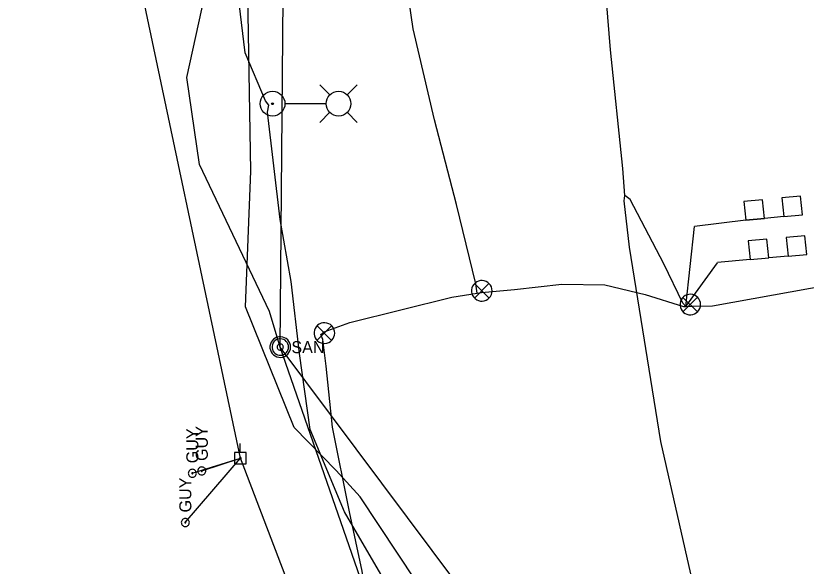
# Model space of a CAD drawing. Extents: x 596028 to 606371, y 330010 to 403088.
# Drawn here: x 601775.1 to 602027.9, y 355119 to 355295 of the extents above; entities that cross this region are included whole.
import ezdxf

# ---------------------------------------------------------------- set-up
doc = ezdxf.new("R2010")
doc.units = 0
for name, color, linetype in [('E_FTMS', 7, 'Continuous'), ('E_FTMS_Conduit', 7, 'Continuous'), ('E_FTMS_Loop', 7, 'Continuous'), ('E_LTG', 7, 'Continuous'), ('E_LTG_CID', 7, 'Continuous'), ('E_UTL_EGuyWire', 7, 'Continuous'), ('E_UTL_EPowerPole', 7, 'Continuous'), ('E_UTL_FO_UG_QWEST', 7, 'Continuous'), ('E_UTL_G_UG', 7, 'Continuous'), ('E_UTL_Overhead', 7, 'Continuous'), ('E_UTL_SAN_MH', 7, 'Continuous'), ('E_UTL_SAN_UG', 7, 'Continuous')]:
    doc.layers.add(name, color=color, linetype=linetype)

msp = doc.modelspace()

# ---------------------------------------------------------------- linework, layer by layer
at = {"layer": 'E_FTMS'}
for points in [[(601927.47, 355207.08), (601927.41, 355207.7), (601927.23, 355208.31), (601926.94, 355208.86), (601926.56, 355209.36), (601926.08, 355209.77), (601925.54, 355210.08), (601924.94, 355210.29), (601924.32, 355210.38), (601923.7, 355210.35), (601923.09, 355210.2), (601922.52, 355209.94), (601922.01, 355209.57), (601921.57, 355209.12), (601921.23, 355208.59), (601921, 355208.01), (601920.88, 355207.39), (601920.88, 355206.77), (601921, 355206.15), (601921.23, 355205.57), (601921.57, 355205.04), (601922.01, 355204.59), (601922.52, 355204.22), (601923.09, 355203.96), (601923.7, 355203.81), (601924.32, 355203.78), (601924.94, 355203.87), (601925.54, 355204.08), (601926.08, 355204.39), (601926.56, 355204.8), (601926.94, 355205.3), (601927.23, 355205.85), (601927.41, 355206.45), (601927.47, 355207.08)], [(601926.43, 355209.41), (601921.82, 355204.76)], [(601921.82, 355209.37), (601926.47, 355204.71)], [(601994.15, 355202.68), (601994.09, 355203.31), (601993.91, 355203.91), (601993.62, 355204.47), (601993.24, 355204.96), (601992.76, 355205.37), (601992.22, 355205.69), (601991.63, 355205.89), (601991, 355205.98), (601990.38, 355205.95), (601989.77, 355205.8), (601989.2, 355205.54), (601988.69, 355205.18), (601988.25, 355204.72), (601987.91, 355204.2), (601987.68, 355203.61), (601987.56, 355203), (601987.56, 355202.37), (601987.68, 355201.75), (601987.91, 355201.17), (601988.25, 355200.64), (601988.69, 355200.19), (601989.2, 355199.83), (601989.77, 355199.56), (601990.38, 355199.42), (601991, 355199.39), (601991.63, 355199.48), (601992.22, 355199.68), (601992.76, 355200), (601993.24, 355200.41), (601993.62, 355200.9), (601993.91, 355201.46), (601994.09, 355202.06), (601994.15, 355202.68)], [(601993.11, 355205.02), (601988.5, 355200.36)], [(601988.5, 355204.97), (601993.15, 355200.32)], [(601877.11, 355193.56), (601877.05, 355194.18), (601876.88, 355194.79), (601876.59, 355195.34), (601876.2, 355195.84), (601875.73, 355196.25), (601875.18, 355196.56), (601874.59, 355196.77), (601873.97, 355196.86), (601873.34, 355196.83), (601872.73, 355196.68), (601872.16, 355196.42), (601871.65, 355196.05), (601871.22, 355195.6), (601870.88, 355195.07), (601870.65, 355194.49), (601870.53, 355193.87), (601870.53, 355193.25), (601870.65, 355192.63), (601870.88, 355192.05), (601871.22, 355191.52), (601871.65, 355191.07), (601872.16, 355190.7), (601872.73, 355190.44), (601873.34, 355190.29), (601873.97, 355190.26), (601874.59, 355190.35), (601875.18, 355190.56), (601875.73, 355190.87), (601876.2, 355191.28), (601876.59, 355191.78), (601876.88, 355192.33), (601877.05, 355192.94), (601877.11, 355193.56)], [(601876.08, 355195.89), (601871.47, 355191.24)], [(601871.47, 355195.85), (601876.12, 355191.19)]]:
    msp.add_lwpolyline(points, dxfattribs=at)
at = {"layer": 'E_FTMS_Conduit'}
for points in [[(602027.81, 354941.56), (602014.68, 354998.28), (602003.75, 355052.62), (601993.35, 355106.23), (601981.45, 355158.89), (601971.43, 355221.04), (601969.66, 355235.81), (601969.87, 355237.6), (601969.25, 355246.18), (601965.32, 355284.21), (601960.85, 355339.21), (601957.5, 355396.77), (601955.3, 355443.69), (601955.36, 355466.99), (601955.35, 355485.6), (601952.64, 355583.7), (601947.85, 355604.48), (601947.1, 355628.3), (601949.35, 355635.2), (601982.31, 355922.69)], [(601922.7, 355206.35), (601922.25, 355209.29), (601916.02, 355234.69), (601909.05, 355261.8), (601902.23, 355290.88), (601897.73, 355321.6), (601894.27, 355350.82), (601892.91, 355376.6), (601894.12, 355401.47), (601894.45, 355402.5), (601894.62, 355403.87), (601894.93, 355411.51), (601894.49, 355412.65)], [(601989.45, 355202.1), (601988.47, 355203.13), (601982.37, 355215.67), (601971.62, 355236.33), (601969.87, 355237.6)], [(601872.63, 355193.15), (601873.78, 355193.98), (601881.93, 355196.94), (601914.59, 355205.04), (601922.7, 355206.35), (601924.11, 355206.57), (601934.63, 355207.55), (601949.8, 355209.25), (601963.51, 355208.96), (601976.42, 355205.9), (601988.71, 355202.07), (601989.45, 355202.1), (601991.2, 355202.16), (601997.9, 355202.23), (602124.45, 355225.08), (602134.18, 355224.88), (602139.51, 355225.23), (602140.71, 355224.99)], [(601998.93, 354973.87), (601997.47, 354973.96), (601993.08, 354972.75), (601965.84, 354963.96), (601957.64, 354961.68), (601951.2, 354968.11), (601934.58, 354996.74), (601924.32, 355025.24), (601913.23, 355049.3), (601904.89, 355067.08), (601895.74, 355087.81), (601890.84, 355093.23), (601886.84, 355093.7), (601887.5, 355095.1), (601888.61, 355096.47), (601885.91, 355117.35), (601881.85, 355136.38), (601876.39, 355163.49), (601874.39, 355183), (601873.3, 355191.46), (601872.63, 355193.15)]]:
    msp.add_lwpolyline(points, dxfattribs=at)
at = {"layer": 'E_FTMS_Loop'}
for p, q in [((602008.63, 355229.67), (601992.23, 355227.7)), ((602014.6, 355230.23), (602008.63, 355229.67)), ((602020.76, 355230.8), (602014.6, 355230.23)), ((601989.45, 355202.1), (601992.23, 355227.7)), ((602010, 355217.06), (601999.55, 355216.09)), ((602022.14, 355218.19), (602015.98, 355217.61)), ((601989.45, 355202.1), (601999.51, 355216.02))]:
    msp.add_line(p, q, dxfattribs=at)
for points in [[(602020.76, 355230.8), (602026.74, 355231.36), (602026.09, 355237.32), (602020.11, 355236.77), (602020.76, 355230.8)], [(602008.63, 355229.67), (602014.6, 355230.23), (602013.95, 355236.19), (602007.98, 355235.64), (602008.63, 355229.67)], [(602022.14, 355218.19), (602028.11, 355218.74), (602027.46, 355224.71), (602021.49, 355224.15), (602022.14, 355218.19)], [(602010, 355217.06), (602015.98, 355217.61), (602015.33, 355223.58), (602009.35, 355223.02), (602010, 355217.06)]]:
    msp.add_lwpolyline(points, dxfattribs=at)
at = {"layer": 'E_LTG'}
for points in [[(601875.56, 355269.72), (601872.33, 355272.94)], [(601881.1, 355269.72), (601884.33, 355272.94)], [(601874.31, 355266.94), (601861.26, 355266.94)], [(601875.56, 355264.17), (601872.33, 355260.94)], [(601881.1, 355264.17), (601884.33, 355260.94)]]:
    msp.add_lwpolyline(points, dxfattribs=at)
for centre, radius in [((601857.23, 355266.94), 3.96), ((601878.33, 355266.94), 3.96), ((601857.23, 355266.94), 0.303)]:
    msp.add_circle(centre, radius, dxfattribs=at)
at = {"layer": 'E_LTG_CID'}
msp.add_lwpolyline([(601959.26, 354934.01), (601951.43, 354957.17), (601938.38, 354998.16), (601928.03, 355025.86), (601916.52, 355061.15), (601916.26, 355069.14), (601916.71, 355070.97), (601915.66, 355071.12), (601909.89, 355085.63), (601891.14, 355117.71), (601880.23, 355136.38), (601869.26, 355162.73), (601865.89, 355187.05), (601863.16, 355210.08), (601859.71, 355229.88), (601855.63, 355264.26), (601856.07, 355266.49), (601854.99, 355267.9), (601848.52, 355283.22), (601842.75, 355330.92)], dxfattribs=at)
at = {"layer": 'E_UTL_EGuyWire'}
for p in [(601829.33, 355132.97), (601831.57, 355148.7), (601834.6, 355149.46)]:
    msp.add_line(p, (601846.94, 355153.54), dxfattribs=at)
for points in [[(601831.57, 355149.99), (601831.33, 355149.96), (601831.1, 355149.9), (601830.88, 355149.78), (601830.69, 355149.63), (601830.53, 355149.45), (601830.41, 355149.24), (601830.33, 355149.01), (601830.29, 355148.77), (601830.3, 355148.52), (601830.36, 355148.28), (601830.46, 355148.06), (601830.6, 355147.86), (601830.78, 355147.7), (601830.99, 355147.56), (601831.21, 355147.47), (601831.45, 355147.43), (601831.7, 355147.43), (601831.93, 355147.47), (601832.16, 355147.56), (601832.37, 355147.7), (601832.54, 355147.86), (601832.68, 355148.06), (601832.79, 355148.28), (601832.84, 355148.52), (601832.86, 355148.77), (601832.82, 355149.01), (601832.74, 355149.24), (601832.62, 355149.45), (601832.46, 355149.63), (601832.27, 355149.78), (601832.05, 355149.9), (601831.82, 355149.96), (601831.57, 355149.99)], [(601831.57, 355148.87), (601831.54, 355148.86), (601831.51, 355148.85), (601831.49, 355148.84), (601831.46, 355148.82), (601831.44, 355148.8), (601831.43, 355148.77), (601831.42, 355148.74), (601831.41, 355148.71), (601831.41, 355148.68), (601831.42, 355148.65), (601831.43, 355148.62), (601831.45, 355148.6), (601831.47, 355148.58), (601831.5, 355148.56), (601831.53, 355148.55), (601831.56, 355148.55), (601831.59, 355148.55), (601831.62, 355148.55), (601831.65, 355148.56), (601831.67, 355148.58), (601831.69, 355148.6), (601831.71, 355148.62), (601831.72, 355148.65), (601831.73, 355148.68), (601831.73, 355148.71), (601831.73, 355148.74), (601831.72, 355148.77), (601831.7, 355148.8), (601831.68, 355148.82), (601831.66, 355148.84), (601831.63, 355148.85), (601831.6, 355148.86), (601831.57, 355148.87)], [(601834.6, 355150.74), (601834.35, 355150.72), (601834.12, 355150.65), (601833.9, 355150.54), (601833.71, 355150.38), (601833.55, 355150.2), (601833.43, 355149.99), (601833.35, 355149.76), (601833.32, 355149.52), (601833.33, 355149.27), (601833.38, 355149.04), (601833.49, 355148.81), (601833.63, 355148.62), (601833.8, 355148.45), (601834.01, 355148.32), (601834.24, 355148.22), (601834.48, 355148.18), (601834.72, 355148.18), (601834.96, 355148.22), (601835.19, 355148.32), (601835.39, 355148.45), (601835.57, 355148.62), (601835.71, 355148.81), (601835.81, 355149.04), (601835.87, 355149.27), (601835.88, 355149.52), (601835.84, 355149.76), (601835.76, 355149.99), (601835.64, 355150.2), (601835.48, 355150.38), (601835.29, 355150.54), (601835.07, 355150.65), (601834.84, 355150.72), (601834.6, 355150.74)], [(601834.6, 355149.62), (601834.57, 355149.61), (601834.54, 355149.6), (601834.51, 355149.59), (601834.49, 355149.57), (601834.47, 355149.55), (601834.45, 355149.52), (601834.44, 355149.49), (601834.44, 355149.46), (601834.44, 355149.43), (601834.45, 355149.4), (601834.46, 355149.38), (601834.48, 355149.35), (601834.5, 355149.33), (601834.52, 355149.31), (601834.55, 355149.3), (601834.58, 355149.3), (601834.61, 355149.3), (601834.64, 355149.3), (601834.67, 355149.31), (601834.7, 355149.33), (601834.72, 355149.35), (601834.74, 355149.38), (601834.75, 355149.4), (601834.76, 355149.43), (601834.76, 355149.46), (601834.75, 355149.49), (601834.74, 355149.52), (601834.73, 355149.55), (601834.71, 355149.57), (601834.68, 355149.59), (601834.66, 355149.6), (601834.63, 355149.61), (601834.6, 355149.62)], [(601829.33, 355134.25), (601829.09, 355134.23), (601828.86, 355134.16), (601828.64, 355134.05), (601828.45, 355133.9), (601828.29, 355133.71), (601828.17, 355133.5), (601828.09, 355133.27), (601828.05, 355133.03), (601828.06, 355132.79), (601828.12, 355132.55), (601828.22, 355132.33), (601828.36, 355132.13), (601828.54, 355131.96), (601828.75, 355131.83), (601828.97, 355131.74), (601829.21, 355131.69), (601829.46, 355131.69), (601829.7, 355131.74), (601829.92, 355131.83), (601830.13, 355131.96), (601830.3, 355132.13), (601830.45, 355132.33), (601830.55, 355132.55), (601830.6, 355132.79), (601830.62, 355133.03), (601830.58, 355133.27), (601830.5, 355133.5), (601830.38, 355133.71), (601830.22, 355133.9), (601830.03, 355134.05), (601829.81, 355134.16), (601829.58, 355134.23), (601829.33, 355134.25)], [(601829.33, 355133.13), (601829.3, 355133.13), (601829.27, 355133.12), (601829.25, 355133.1), (601829.22, 355133.08), (601829.2, 355133.06), (601829.19, 355133.04), (601829.18, 355133.01), (601829.17, 355132.98), (601829.18, 355132.95), (601829.18, 355132.92), (601829.2, 355132.89), (601829.21, 355132.86), (601829.24, 355132.84), (601829.26, 355132.83), (601829.29, 355132.81), (601829.32, 355132.81), (601829.35, 355132.81), (601829.38, 355132.81), (601829.41, 355132.83), (601829.43, 355132.84), (601829.46, 355132.86), (601829.47, 355132.89), (601829.49, 355132.92), (601829.49, 355132.95), (601829.49, 355132.98), (601829.49, 355133.01), (601829.48, 355133.04), (601829.47, 355133.06), (601829.45, 355133.08), (601829.42, 355133.1), (601829.39, 355133.12), (601829.36, 355133.13), (601829.33, 355133.13)]]:
    msp.add_lwpolyline(points, dxfattribs=at)
at = {"layer": 'E_UTL_EPowerPole'}
for points in [[(601846.91, 355155.38), (601846.91, 355158.29)], [(601848.76, 355155.38), (601845.07, 355155.38)], [(601845.07, 355155.38), (601845.07, 355151.69)], [(601847.18, 355153.54), (601847.18, 355153.58), (601847.16, 355153.62), (601847.14, 355153.66), (601847.12, 355153.7), (601847.08, 355153.73), (601847.04, 355153.75), (601847, 355153.77), (601846.95, 355153.77), (601846.91, 355153.77), (601846.87, 355153.76), (601846.82, 355153.74), (601846.79, 355153.72), (601846.76, 355153.68), (601846.73, 355153.64), (601846.71, 355153.6), (601846.71, 355153.56), (601846.71, 355153.51), (601846.71, 355153.47), (601846.73, 355153.43), (601846.76, 355153.39), (601846.79, 355153.36), (601846.82, 355153.33), (601846.87, 355153.31), (601846.91, 355153.3), (601846.95, 355153.3), (601847, 355153.3), (601847.04, 355153.32), (601847.08, 355153.34), (601847.12, 355153.37), (601847.14, 355153.41), (601847.16, 355153.45), (601847.18, 355153.49), (601847.18, 355153.54)], [(601848.76, 355151.69), (601848.76, 355155.38)], [(601845.07, 355151.69), (601848.76, 355151.69)]]:
    msp.add_lwpolyline(points, dxfattribs=at)
at = {"layer": 'E_UTL_FO_UG_QWEST'}
msp.add_lwpolyline([(601964.2, 354880.99), (601937.01, 354962.87), (601923.77, 355016.55), (601913.59, 355043.5), (601890.61, 355100), (601859.69, 355189.09), (601856.22, 355200.41), (601833.89, 355247.47), (601829.84, 355275.28), (601837.5, 355310.36)], dxfattribs=at)
at = {"layer": 'E_UTL_G_UG'}
msp.add_lwpolyline([(601987.5, 354932.4), (601978.28, 354959.98), (601972.05, 354992.29), (601967.99, 355013.71), (601962.22, 355031.26), (601954.42, 355045.52), (601927.57, 355077.82), (601916.8, 355093.88), (601909.12, 355105.16), (601885.25, 355141.16), (601877.55, 355149.63), (601864.18, 355163.4), (601848.53, 355201.95), (601850.25, 355245.36), (601849.27, 355302.12)], dxfattribs=at)
at = {"layer": 'E_UTL_Overhead'}
msp.add_lwpolyline([(602786.89, 352671.3), (602719.9, 352862.04), (602644.85, 353058), (602574.25, 353244.39), (602502.81, 353432.28), (602428.67, 353624.2), (602360.66, 353804.33), (602303.82, 353952.18), (602250.37, 354092.88), (602197.72, 354232.78), (602144.03, 354374.9), (602091.31, 354515.03), (602040.95, 354648.65), (601976.43, 354817.48), (601911.13, 354985.41), (601846.94, 355153.54), (601811.73, 355320.66), (601775.11, 355493.17)], dxfattribs=at)
at = {"layer": 'E_UTL_SAN_MH'}
for points in [[(601862.99, 355189.09), (601862.93, 355189.71), (601862.76, 355190.32), (601862.47, 355190.87), (601862.08, 355191.37), (601861.61, 355191.78), (601861.06, 355192.09), (601860.47, 355192.3), (601859.85, 355192.39), (601859.22, 355192.36), (601858.61, 355192.21), (601858.04, 355191.95), (601857.53, 355191.58), (601857.1, 355191.13), (601856.76, 355190.6), (601856.53, 355190.02), (601856.41, 355189.4), (601856.41, 355188.78), (601856.53, 355188.16), (601856.76, 355187.58), (601857.1, 355187.05), (601857.53, 355186.59), (601858.04, 355186.23), (601858.61, 355185.97), (601859.22, 355185.82), (601859.85, 355185.79), (601860.47, 355185.88), (601861.06, 355186.09), (601861.61, 355186.4), (601862.08, 355186.81), (601862.47, 355187.3), (601862.76, 355187.86), (601862.93, 355188.46), (601862.99, 355189.09)], [(601862.33, 355189.09), (601862.29, 355189.59), (601862.14, 355190.07), (601861.91, 355190.52), (601861.6, 355190.91), (601861.22, 355191.24), (601860.79, 355191.49), (601860.32, 355191.65), (601859.82, 355191.73), (601859.32, 355191.7), (601858.83, 355191.58), (601858.37, 355191.38), (601857.96, 355191.08), (601857.62, 355190.72), (601857.35, 355190.3), (601857.16, 355189.83), (601857.06, 355189.34), (601857.06, 355188.84), (601857.16, 355188.34), (601857.35, 355187.88), (601857.62, 355187.46), (601857.96, 355187.09), (601858.37, 355186.8), (601858.83, 355186.59), (601859.32, 355186.48), (601859.82, 355186.45), (601860.32, 355186.52), (601860.79, 355186.69), (601861.22, 355186.94), (601861.6, 355187.27), (601861.91, 355187.66), (601862.14, 355188.11), (601862.29, 355188.59), (601862.33, 355189.09)], [(601860.68, 355189.09), (601860.67, 355189.28), (601860.61, 355189.46), (601860.53, 355189.62), (601860.41, 355189.77), (601860.27, 355189.9), (601860.1, 355189.99), (601859.93, 355190.05), (601859.74, 355190.08), (601859.55, 355190.07), (601859.37, 355190.02), (601859.2, 355189.95), (601859.04, 355189.84), (601858.91, 355189.7), (601858.81, 355189.54), (601858.74, 355189.37), (601858.71, 355189.18), (601858.71, 355188.99), (601858.74, 355188.81), (601858.81, 355188.64), (601858.91, 355188.48), (601859.04, 355188.34), (601859.2, 355188.23), (601859.37, 355188.15), (601859.55, 355188.11), (601859.74, 355188.1), (601859.93, 355188.13), (601860.1, 355188.19), (601860.27, 355188.28), (601860.41, 355188.41), (601860.53, 355188.55), (601860.61, 355188.72), (601860.67, 355188.9), (601860.68, 355189.09)]]:
    msp.add_lwpolyline(points, dxfattribs=at)
at = {"layer": 'E_UTL_SAN_UG'}
for p, q in [((601859.69, 355189.09), (601862.49, 355521.89)), ((601965.22, 355047.75), (601859.69, 355189.09))]:
    msp.add_line(p, q, dxfattribs=at)

# ---------------------------------------------------------------- texts
at = {"layer": 'E_UTL_EGuyWire'}
for p in [(601833.5, 355151.91), (601836.52, 355152.66), (601831.26, 355136.18)]:
    msp.add_text('GUY', height=3.85, rotation=90, dxfattribs=at).set_placement(p)
at = {"layer": 'E_UTL_SAN_MH'}
msp.add_text('SAN', height=3.849, dxfattribs=at).set_placement((601863.26, 355187.14))

doc.saveas('drawing.dxf')
